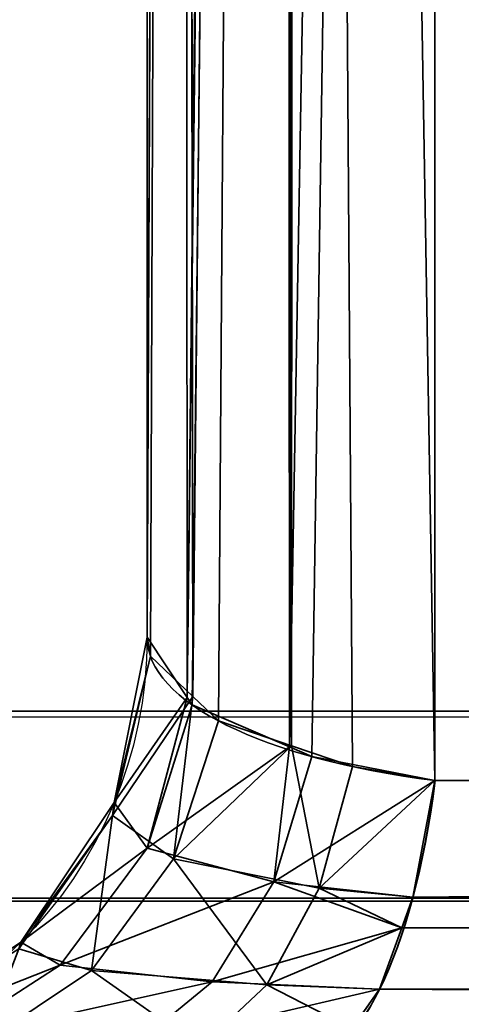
# Model space of a CAD drawing. Header units: millimetres. Extents: x -488 to 6688, y -115 to 115.
# Tile 465 of 656: x 1110.152 to 1110.869, y -22.696 to -21.097. Entities that reach past the tile are written whole.
import ezdxf

# ---------------------------------------------------------------- set-up
doc = ezdxf.new("R2010")
doc.units = ezdxf.units.MM
doc.layers.add('151', color=7, linetype='Continuous', true_color=0xffffff)

# ---------------------------------------------------------------- blocks, each defined once
blk = doc.blocks.new('UG_SURFACE_115')
at = {"layer": '151', "color": 252, "linetype": 'Continuous', "lineweight": 35}
for points in [[(1120.8675, 1.1734, 1160.357), (1110.8266, -8.8675, 1160.357), (1110.8266, -22.3324, 1165.4195), (1130.2525, -22.3324, 1172.7232)], [(1130.2525, -22.3324, 999.7768), (1110.8266, -22.3324, 1007.0806), (1110.8266, -8.8675, 1012.143), (1120.8675, 1.1734, 1012.143)], [(1110.8266, -8.8675, 1160.357), (1110.5995, -8.9158, 1160.2285), (1110.5902, -22.278, 1165.2341)], [(1110.5902, -22.278, 1165.2341), (1110.6266, -22.2937, 1165.2876), (1110.8266, -8.8675, 1160.357)], [(1110.5995, -8.9158, 1012.2715), (1110.8266, -8.8675, 1012.143), (1110.8266, -22.3324, 1007.0806)], [(1110.6266, -22.2937, 1165.2876), (1110.8266, -22.3324, 1165.4195), (1110.8266, -8.8675, 1160.357)], [(1110.5995, -8.9158, 1160.2285), (1110.5822, -8.9195, 1160.2187), (1110.5902, -22.278, 1165.2341)], [(1110.5937, -22.2762, 1007.2721), (1110.5822, -8.9195, 1012.2813), (1110.5995, -8.9158, 1012.2715)], [(1110.5995, -8.9158, 1012.2715), (1110.6927, -22.3099, 1007.1571), (1110.5937, -22.2762, 1007.2721)], [(1110.5995, -8.9158, 1012.2715), (1110.8266, -22.3324, 1007.0806), (1110.6927, -22.3099, 1007.1571)], [(1110.5697, -8.9258, 1160.2021), (1110.4172, -9.0015, 1160.0007), (1110.4243, -22.1977, 1164.9601)], [(1110.4333, -22.1962, 1007.545), (1110.4172, -9.0015, 1012.4993), (1110.5697, -8.9258, 1012.2979)], [(1110.5822, -8.9195, 1160.2187), (1110.5697, -8.9258, 1160.2021), (1110.4243, -22.1977, 1164.9601)], [(1110.4243, -22.1977, 1164.9601), (1110.4324, -22.2098, 1165.0015), (1110.5822, -8.9195, 1160.2187)], [(1110.4324, -22.2098, 1165.0015), (1110.5902, -22.278, 1165.2341), (1110.5822, -8.9195, 1160.2187)], [(1110.5697, -8.9258, 1012.2979), (1110.4749, -22.2358, 1007.4099), (1110.4333, -22.1962, 1007.545)], [(1110.5697, -8.9258, 1012.2979), (1110.5937, -22.2762, 1007.2721), (1110.4749, -22.2358, 1007.4099)], [(1110.5697, -8.9258, 1012.2979), (1110.5822, -8.9195, 1012.2813), (1110.5937, -22.2762, 1007.2721)], [(1110.4172, -9.0015, 1160.0007), (1110.4141, -9.0066, 1159.9871), (1110.359, -22.1, 1164.6267)], [(1110.359, -22.1, 1164.6267), (1110.4243, -22.1977, 1164.9601), (1110.4172, -9.0015, 1160.0007)], [(1110.4141, -9.0066, 1159.9871), (1110.359, -9.0999, 1159.739), (1110.359, -22.1, 1164.6267)], [(1110.4141, -9.0066, 1012.5129), (1110.3644, -22.1308, 1007.768), (1110.359, -22.1, 1007.8733)], [(1110.359, -22.1, 1007.8733), (1110.359, -9.0999, 1012.761), (1110.4141, -9.0066, 1012.5129)], [(1110.4141, -9.0066, 1012.5129), (1110.4333, -22.1962, 1007.545), (1110.3644, -22.1308, 1007.768)], [(1110.4141, -9.0066, 1012.5129), (1110.4172, -9.0015, 1012.4993), (1110.4333, -22.1962, 1007.545)], [(1110.359, -22.1, 1007.8733), (1110.359, -22.1, 1164.6267), (1110.359, -9.0999, 1159.739), (1110.359, -9.0999, 1012.761)], [(1110.4243, -22.1977, 1164.9601), (1110.359, -22.1, 1164.6267), (1110.3057, -22.3679, 1164.6267)], [(1110.3057, -22.3679, 1007.8733), (1110.3057, -22.3679, 1164.6267), (1110.359, -22.1, 1164.6267), (1110.359, -22.1, 1007.8733)], [(1110.3057, -22.3679, 1007.8733), (1110.359, -22.1, 1007.8733), (1110.3644, -22.1308, 1007.768)], [(1110.303, -22.3891, 1007.7609), (1110.3644, -22.1308, 1007.768), (1110.4333, -22.1962, 1007.545)], [(1110.3644, -22.1308, 1007.768), (1110.303, -22.3891, 1007.7609), (1110.3057, -22.3679, 1007.8733)], [(1110.4019, -22.4594, 1007.3647), (1110.303, -22.3891, 1007.7609), (1110.4333, -22.1962, 1007.545)], [(1110.3057, -22.3679, 1164.6267), (1110.3593, -22.4423, 1165.0356), (1110.4243, -22.1977, 1164.9601)], [(1110.3593, -22.4423, 1165.0356), (1110.4324, -22.2098, 1165.0015), (1110.4243, -22.1977, 1164.9601)], [(1110.4333, -22.1962, 1007.545), (1110.4749, -22.2358, 1007.4099), (1110.4019, -22.4594, 1007.3647)], [(1110.5902, -22.278, 1165.2341), (1110.4324, -22.2098, 1165.0015), (1110.3593, -22.4423, 1165.0356)], [(1110.4019, -22.4594, 1007.3647), (1110.4749, -22.2358, 1007.4099), (1110.5937, -22.2762, 1007.2721)], [(1110.3593, -22.4423, 1165.0356), (1110.5648, -22.497, 1165.3613), (1110.5902, -22.278, 1165.2341)], [(1110.6386, -22.5074, 1007.0747), (1110.4019, -22.4594, 1007.3647), (1110.5937, -22.2762, 1007.2721)], [(1110.5648, -22.497, 1165.3613), (1110.6266, -22.2937, 1165.2876), (1110.5902, -22.278, 1165.2341)], [(1110.5937, -22.2762, 1007.2721), (1110.6927, -22.3099, 1007.1571), (1110.6386, -22.5074, 1007.0747)], [(1110.8266, -22.3324, 1165.4195), (1110.6266, -22.2937, 1165.2876), (1110.5648, -22.497, 1165.3613)], [(1110.6386, -22.5074, 1007.0747), (1110.6927, -22.3099, 1007.1571), (1110.8266, -22.3324, 1007.0806)], [(1110.5648, -22.497, 1165.3613), (1110.7908, -22.5217, 1165.5146), (1110.8266, -22.3324, 1165.4195)], [(1110.8266, -22.3324, 1007.0806), (1110.7908, -22.5217, 1006.9854), (1110.6386, -22.5074, 1007.0747)], [(1130.2525, -22.3324, 1172.7232), (1110.8266, -22.3324, 1165.4195), (1110.7908, -22.5217, 1165.5146)], [(1110.7908, -22.5217, 1165.5146), (1130.2004, -22.5766, 1172.8617), (1130.2525, -22.3324, 1172.7232)], [(1130.2525, -22.3324, 999.7768), (1130.2004, -22.5766, 999.6383), (1110.7908, -22.5217, 1006.9854)], [(1110.7908, -22.5217, 1006.9854), (1110.8266, -22.3324, 1007.0806), (1130.2525, -22.3324, 999.7768)], [(1110.3593, -22.4423, 1165.0356), (1110.3057, -22.3679, 1164.6267), (1110.1539, -22.595, 1164.6267)], [(1110.1539, -22.595, 1007.8733), (1110.1539, -22.595, 1164.6267), (1110.3057, -22.3679, 1164.6267), (1110.3057, -22.3679, 1007.8733)], [(1110.1539, -22.595, 1007.8733), (1110.3057, -22.3679, 1007.8733), (1110.303, -22.3891, 1007.7609)], [(1110.2688, -22.6409, 1007.2825), (1110.1506, -22.6058, 1007.7428), (1110.303, -22.3891, 1007.7609)], [(1110.303, -22.3891, 1007.7609), (1110.1506, -22.6058, 1007.7428), (1110.1539, -22.595, 1007.8733)], [(1110.303, -22.3891, 1007.7609), (1110.4019, -22.4594, 1007.3647), (1110.2688, -22.6409, 1007.2825)], [(1110.1539, -22.595, 1164.6267), (1110.2178, -22.6324, 1165.1015), (1110.3593, -22.4423, 1165.0356)], [(1110.5648, -22.497, 1165.3613), (1110.3593, -22.4423, 1165.0356), (1110.2178, -22.6324, 1165.1015)], [(1110.5536, -22.6643, 1006.945), (1110.2688, -22.6409, 1007.2825), (1110.4019, -22.4594, 1007.3647)], [(1110.4019, -22.4594, 1007.3647), (1110.6386, -22.5074, 1007.0747), (1110.5536, -22.6643, 1006.945)], [(1110.2178, -22.6324, 1165.1015), (1110.4648, -22.6593, 1165.4805), (1110.5648, -22.497, 1165.3613)], [(1110.5648, -22.497, 1165.3613), (1110.4648, -22.6593, 1165.4805), (1110.7728, -22.5714, 1165.5626)], [(1110.7728, -22.5714, 1165.5626), (1110.7908, -22.5217, 1165.5146), (1110.5648, -22.497, 1165.3613)], [(1110.7728, -22.5714, 1006.9374), (1110.5536, -22.6643, 1006.945), (1110.6386, -22.5074, 1007.0747)], [(1110.6386, -22.5074, 1007.0747), (1110.7908, -22.5217, 1006.9854), (1110.7728, -22.5714, 1006.9374)], [(1110.7908, -22.5217, 1165.5146), (1110.7728, -22.5714, 1165.5626), (1130.2004, -22.5766, 1172.8617)], [(1130.2004, -22.5766, 999.6383), (1110.7728, -22.5714, 1006.9374), (1110.7908, -22.5217, 1006.9854)], [(1110.4648, -22.6593, 1165.4805), (1110.7366, -22.6713, 1165.6588), (1110.7728, -22.5714, 1165.5626)], [(1110.7728, -22.5714, 1006.9374), (1110.7366, -22.6713, 1006.8412), (1110.5536, -22.6643, 1006.945)], [(1130.2, -22.578, 999.6375), (1110.6914, -22.7352, 1006.721), (1110.7366, -22.6713, 1006.8412)], [(1130.2, -22.578, 999.6375), (1130.1184, -22.7412, 999.4201), (1110.6914, -22.7352, 1006.721)], [(1130.2, -22.578, 1172.8625), (1110.7728, -22.5714, 1165.5626), (1110.7366, -22.6713, 1165.6588)], [(1130.2, -22.578, 999.6375), (1110.7366, -22.6713, 1006.8412), (1110.7728, -22.5714, 1006.9374)], [(1130.1184, -22.7412, 1173.08), (1130.2, -22.578, 1172.8625), (1110.7366, -22.6713, 1165.6588)], [(1130.2, -22.578, 1172.8625), (1130.2004, -22.5766, 1172.8617), (1110.7728, -22.5714, 1165.5626)], [(1110.7728, -22.5714, 1006.9374), (1130.2004, -22.5766, 999.6383), (1130.2, -22.578, 999.6375)], [(1110.2178, -22.6324, 1165.1015), (1110.1539, -22.595, 1164.6267), (1109.9268, -22.7467, 1164.6267)], [(1109.9268, -22.7467, 1007.8733), (1109.9268, -22.7467, 1164.6267), (1110.1539, -22.595, 1164.6267), (1110.1539, -22.595, 1007.8733)], [(1109.9268, -22.7467, 1007.8733), (1110.1539, -22.595, 1007.8733), (1110.1506, -22.6058, 1007.7428)], [(1110.1506, -22.6058, 1007.7428), (1110.2688, -22.6409, 1007.2825), (1110.0917, -22.759, 1007.1729)], [(1109.9268, -22.7467, 1164.6267), (1110.0254, -22.7568, 1165.1913), (1110.2178, -22.6324, 1165.1015)], [(1110.4648, -22.6593, 1165.4805), (1110.2178, -22.6324, 1165.1015), (1110.0254, -22.7568, 1165.1913)], [(1110.446, -22.7652, 1006.7809), (1110.0917, -22.759, 1007.1729), (1110.2688, -22.6409, 1007.2825)], [(1110.2688, -22.6409, 1007.2825), (1110.5536, -22.6643, 1006.945), (1110.446, -22.7652, 1006.7809)], [(1110.888, -22.8485, 1164.6972), (1110.8114, -22.895, 1164.4892), (1110.9452, -22.6322, 1164.35)], [(1110.8114, -22.895, 1008.0109), (1110.9452, -22.6322, 1164.35), (1110.8114, -22.895, 1164.4892)], [(1110.8114, -22.895, 1008.0109), (1110.9452, -22.6322, 1008.15), (1110.9452, -22.6322, 1164.35)], [(1110.9452, -22.6322, 1008.15), (1110.8114, -22.895, 1008.0109), (1110.888, -22.8485, 1007.8028)], [(1110.0254, -22.7568, 1165.1913), (1110.3369, -22.7639, 1165.633), (1110.4648, -22.6593, 1165.4805)], [(1110.7366, -22.6713, 1165.6588), (1110.4648, -22.6593, 1165.4805), (1110.3369, -22.7639, 1165.633)], [(1110.3369, -22.7639, 1165.633), (1110.6914, -22.7352, 1165.779), (1110.7366, -22.6713, 1165.6588)], [(1110.6914, -22.7352, 1006.721), (1110.446, -22.7652, 1006.7809), (1110.5536, -22.6643, 1006.945)], [(1110.5536, -22.6643, 1006.945), (1110.7366, -22.6713, 1006.8412), (1110.6914, -22.7352, 1006.721)], [(1110.7366, -22.6713, 1165.6588), (1110.6914, -22.7352, 1165.779), (1130.1184, -22.7412, 1173.08)]]:
    blk.add_3dface(points, dxfattribs=at)
blk = doc.blocks.new('UG_SURFACE_118')
at = {"layer": '151', "color": 252, "linetype": 'Continuous', "lineweight": 35}
for points in [[(1120.8675, 1.1734, 1160.357), (1110.8266, -8.8675, 1160.357), (1110.8266, -22.3324, 1165.4195), (1130.2525, -22.3324, 1172.7232)], [(1130.2525, -22.3324, 999.7768), (1110.8266, -22.3324, 1007.0806), (1110.8266, -8.8675, 1012.143), (1120.8675, 1.1734, 1012.143)], [(1110.8266, -8.8675, 1160.357), (1110.5995, -8.9158, 1160.2285), (1110.5902, -22.278, 1165.2341)], [(1110.5902, -22.278, 1165.2341), (1110.6266, -22.2937, 1165.2876), (1110.8266, -8.8675, 1160.357)], [(1110.5995, -8.9158, 1012.2715), (1110.8266, -8.8675, 1012.143), (1110.8266, -22.3324, 1007.0806)], [(1110.6266, -22.2937, 1165.2876), (1110.8266, -22.3324, 1165.4195), (1110.8266, -8.8675, 1160.357)], [(1110.5995, -8.9158, 1160.2285), (1110.5822, -8.9195, 1160.2187), (1110.5902, -22.278, 1165.2341)], [(1110.5937, -22.2762, 1007.2721), (1110.5822, -8.9195, 1012.2813), (1110.5995, -8.9158, 1012.2715)], [(1110.5995, -8.9158, 1012.2715), (1110.6927, -22.3099, 1007.1571), (1110.5937, -22.2762, 1007.2721)], [(1110.5995, -8.9158, 1012.2715), (1110.8266, -22.3324, 1007.0806), (1110.6927, -22.3099, 1007.1571)], [(1110.5697, -8.9258, 1160.2021), (1110.4172, -9.0015, 1160.0007), (1110.4243, -22.1977, 1164.9601)], [(1110.4333, -22.1962, 1007.545), (1110.4172, -9.0015, 1012.4993), (1110.5697, -8.9258, 1012.2979)], [(1110.5822, -8.9195, 1160.2187), (1110.5697, -8.9258, 1160.2021), (1110.4243, -22.1977, 1164.9601)], [(1110.4243, -22.1977, 1164.9601), (1110.4324, -22.2098, 1165.0015), (1110.5822, -8.9195, 1160.2187)], [(1110.4324, -22.2098, 1165.0015), (1110.5902, -22.278, 1165.2341), (1110.5822, -8.9195, 1160.2187)], [(1110.5697, -8.9258, 1012.2979), (1110.4749, -22.2358, 1007.4099), (1110.4333, -22.1962, 1007.545)], [(1110.5697, -8.9258, 1012.2979), (1110.5937, -22.2762, 1007.2721), (1110.4749, -22.2358, 1007.4099)], [(1110.5697, -8.9258, 1012.2979), (1110.5822, -8.9195, 1012.2813), (1110.5937, -22.2762, 1007.2721)], [(1110.4172, -9.0015, 1160.0007), (1110.4141, -9.0066, 1159.9871), (1110.359, -22.1, 1164.6267)], [(1110.359, -22.1, 1164.6267), (1110.4243, -22.1977, 1164.9601), (1110.4172, -9.0015, 1160.0007)], [(1110.4141, -9.0066, 1159.9871), (1110.359, -9.0999, 1159.739), (1110.359, -22.1, 1164.6267)], [(1110.4141, -9.0066, 1012.5129), (1110.3644, -22.1308, 1007.768), (1110.359, -22.1, 1007.8733)], [(1110.359, -22.1, 1007.8733), (1110.359, -9.0999, 1012.761), (1110.4141, -9.0066, 1012.5129)], [(1110.4141, -9.0066, 1012.5129), (1110.4333, -22.1962, 1007.545), (1110.3644, -22.1308, 1007.768)], [(1110.4141, -9.0066, 1012.5129), (1110.4172, -9.0015, 1012.4993), (1110.4333, -22.1962, 1007.545)], [(1110.359, -22.1, 1007.8733), (1110.359, -22.1, 1164.6267), (1110.359, -9.0999, 1159.739), (1110.359, -9.0999, 1012.761)], [(1110.4243, -22.1977, 1164.9601), (1110.359, -22.1, 1164.6267), (1110.3057, -22.3679, 1164.6267)], [(1110.3057, -22.3679, 1007.8733), (1110.3057, -22.3679, 1164.6267), (1110.359, -22.1, 1164.6267), (1110.359, -22.1, 1007.8733)], [(1110.3057, -22.3679, 1007.8733), (1110.359, -22.1, 1007.8733), (1110.3644, -22.1308, 1007.768)], [(1110.303, -22.3891, 1007.7609), (1110.3644, -22.1308, 1007.768), (1110.4333, -22.1962, 1007.545)], [(1110.3644, -22.1308, 1007.768), (1110.303, -22.3891, 1007.7609), (1110.3057, -22.3679, 1007.8733)], [(1110.4019, -22.4594, 1007.3647), (1110.303, -22.3891, 1007.7609), (1110.4333, -22.1962, 1007.545)], [(1110.3057, -22.3679, 1164.6267), (1110.3593, -22.4423, 1165.0356), (1110.4243, -22.1977, 1164.9601)], [(1110.3593, -22.4423, 1165.0356), (1110.4324, -22.2098, 1165.0015), (1110.4243, -22.1977, 1164.9601)], [(1110.4333, -22.1962, 1007.545), (1110.4749, -22.2358, 1007.4099), (1110.4019, -22.4594, 1007.3647)], [(1110.5902, -22.278, 1165.2341), (1110.4324, -22.2098, 1165.0015), (1110.3593, -22.4423, 1165.0356)], [(1110.4019, -22.4594, 1007.3647), (1110.4749, -22.2358, 1007.4099), (1110.5937, -22.2762, 1007.2721)], [(1110.3593, -22.4423, 1165.0356), (1110.5648, -22.497, 1165.3613), (1110.5902, -22.278, 1165.2341)], [(1110.6386, -22.5074, 1007.0747), (1110.4019, -22.4594, 1007.3647), (1110.5937, -22.2762, 1007.2721)], [(1110.5648, -22.497, 1165.3613), (1110.6266, -22.2937, 1165.2876), (1110.5902, -22.278, 1165.2341)], [(1110.5937, -22.2762, 1007.2721), (1110.6927, -22.3099, 1007.1571), (1110.6386, -22.5074, 1007.0747)], [(1110.8266, -22.3324, 1165.4195), (1110.6266, -22.2937, 1165.2876), (1110.5648, -22.497, 1165.3613)], [(1110.6386, -22.5074, 1007.0747), (1110.6927, -22.3099, 1007.1571), (1110.8266, -22.3324, 1007.0806)], [(1110.5648, -22.497, 1165.3613), (1110.7908, -22.5217, 1165.5146), (1110.8266, -22.3324, 1165.4195)], [(1110.8266, -22.3324, 1007.0806), (1110.7908, -22.5217, 1006.9854), (1110.6386, -22.5074, 1007.0747)], [(1130.2525, -22.3324, 1172.7232), (1110.8266, -22.3324, 1165.4195), (1110.7908, -22.5217, 1165.5146)], [(1110.7908, -22.5217, 1165.5146), (1130.2004, -22.5766, 1172.8617), (1130.2525, -22.3324, 1172.7232)], [(1130.2525, -22.3324, 999.7768), (1130.2004, -22.5766, 999.6383), (1110.7908, -22.5217, 1006.9854)], [(1110.7908, -22.5217, 1006.9854), (1110.8266, -22.3324, 1007.0806), (1130.2525, -22.3324, 999.7768)], [(1110.3593, -22.4423, 1165.0356), (1110.3057, -22.3679, 1164.6267), (1110.1539, -22.595, 1164.6267)], [(1110.1539, -22.595, 1007.8733), (1110.1539, -22.595, 1164.6267), (1110.3057, -22.3679, 1164.6267), (1110.3057, -22.3679, 1007.8733)], [(1110.1539, -22.595, 1007.8733), (1110.3057, -22.3679, 1007.8733), (1110.303, -22.3891, 1007.7609)], [(1110.2688, -22.6409, 1007.2825), (1110.1506, -22.6058, 1007.7428), (1110.303, -22.3891, 1007.7609)], [(1110.303, -22.3891, 1007.7609), (1110.1506, -22.6058, 1007.7428), (1110.1539, -22.595, 1007.8733)], [(1110.303, -22.3891, 1007.7609), (1110.4019, -22.4594, 1007.3647), (1110.2688, -22.6409, 1007.2825)], [(1110.1539, -22.595, 1164.6267), (1110.2178, -22.6324, 1165.1015), (1110.3593, -22.4423, 1165.0356)], [(1110.5648, -22.497, 1165.3613), (1110.3593, -22.4423, 1165.0356), (1110.2178, -22.6324, 1165.1015)], [(1110.5536, -22.6643, 1006.945), (1110.2688, -22.6409, 1007.2825), (1110.4019, -22.4594, 1007.3647)], [(1110.4019, -22.4594, 1007.3647), (1110.6386, -22.5074, 1007.0747), (1110.5536, -22.6643, 1006.945)], [(1110.2178, -22.6324, 1165.1015), (1110.4648, -22.6593, 1165.4805), (1110.5648, -22.497, 1165.3613)], [(1110.5648, -22.497, 1165.3613), (1110.4648, -22.6593, 1165.4805), (1110.7728, -22.5714, 1165.5626)], [(1110.7728, -22.5714, 1165.5626), (1110.7908, -22.5217, 1165.5146), (1110.5648, -22.497, 1165.3613)], [(1110.7728, -22.5714, 1006.9374), (1110.5536, -22.6643, 1006.945), (1110.6386, -22.5074, 1007.0747)], [(1110.6386, -22.5074, 1007.0747), (1110.7908, -22.5217, 1006.9854), (1110.7728, -22.5714, 1006.9374)], [(1110.7908, -22.5217, 1165.5146), (1110.7728, -22.5714, 1165.5626), (1130.2004, -22.5766, 1172.8617)], [(1130.2004, -22.5766, 999.6383), (1110.7728, -22.5714, 1006.9374), (1110.7908, -22.5217, 1006.9854)], [(1110.4648, -22.6593, 1165.4805), (1110.7366, -22.6713, 1165.6588), (1110.7728, -22.5714, 1165.5626)], [(1110.7728, -22.5714, 1006.9374), (1110.7366, -22.6713, 1006.8412), (1110.5536, -22.6643, 1006.945)], [(1130.2, -22.578, 999.6375), (1110.6914, -22.7352, 1006.721), (1110.7366, -22.6713, 1006.8412)], [(1130.2, -22.578, 999.6375), (1130.1184, -22.7412, 999.4201), (1110.6914, -22.7352, 1006.721)], [(1130.2, -22.578, 1172.8625), (1110.7728, -22.5714, 1165.5626), (1110.7366, -22.6713, 1165.6588)], [(1130.2, -22.578, 999.6375), (1110.7366, -22.6713, 1006.8412), (1110.7728, -22.5714, 1006.9374)], [(1130.1184, -22.7412, 1173.08), (1130.2, -22.578, 1172.8625), (1110.7366, -22.6713, 1165.6588)], [(1130.2, -22.578, 1172.8625), (1130.2004, -22.5766, 1172.8617), (1110.7728, -22.5714, 1165.5626)], [(1110.7728, -22.5714, 1006.9374), (1130.2004, -22.5766, 999.6383), (1130.2, -22.578, 999.6375)], [(1110.2178, -22.6324, 1165.1015), (1110.1539, -22.595, 1164.6267), (1109.9268, -22.7467, 1164.6267)], [(1109.9268, -22.7467, 1007.8733), (1109.9268, -22.7467, 1164.6267), (1110.1539, -22.595, 1164.6267), (1110.1539, -22.595, 1007.8733)], [(1109.9268, -22.7467, 1007.8733), (1110.1539, -22.595, 1007.8733), (1110.1506, -22.6058, 1007.7428)], [(1110.1506, -22.6058, 1007.7428), (1110.2688, -22.6409, 1007.2825), (1110.0917, -22.759, 1007.1729)], [(1109.9268, -22.7467, 1164.6267), (1110.0254, -22.7568, 1165.1913), (1110.2178, -22.6324, 1165.1015)], [(1110.4648, -22.6593, 1165.4805), (1110.2178, -22.6324, 1165.1015), (1110.0254, -22.7568, 1165.1913)], [(1110.446, -22.7652, 1006.7809), (1110.0917, -22.759, 1007.1729), (1110.2688, -22.6409, 1007.2825)], [(1110.2688, -22.6409, 1007.2825), (1110.5536, -22.6643, 1006.945), (1110.446, -22.7652, 1006.7809)], [(1110.888, -22.8485, 1164.6972), (1110.8114, -22.895, 1164.4892), (1110.9452, -22.6322, 1164.35)], [(1110.8114, -22.895, 1008.0109), (1110.9452, -22.6322, 1164.35), (1110.8114, -22.895, 1164.4892)], [(1110.8114, -22.895, 1008.0109), (1110.9452, -22.6322, 1008.15), (1110.9452, -22.6322, 1164.35)], [(1110.9452, -22.6322, 1008.15), (1110.8114, -22.895, 1008.0109), (1110.888, -22.8485, 1007.8028)], [(1110.0254, -22.7568, 1165.1913), (1110.3369, -22.7639, 1165.633), (1110.4648, -22.6593, 1165.4805)], [(1110.7366, -22.6713, 1165.6588), (1110.4648, -22.6593, 1165.4805), (1110.3369, -22.7639, 1165.633)], [(1110.3369, -22.7639, 1165.633), (1110.6914, -22.7352, 1165.779), (1110.7366, -22.6713, 1165.6588)], [(1110.6914, -22.7352, 1006.721), (1110.446, -22.7652, 1006.7809), (1110.5536, -22.6643, 1006.945)], [(1110.5536, -22.6643, 1006.945), (1110.7366, -22.6713, 1006.8412), (1110.6914, -22.7352, 1006.721)], [(1110.7366, -22.6713, 1165.6588), (1110.6914, -22.7352, 1165.779), (1130.1184, -22.7412, 1173.08)]]:
    blk.add_3dface(points, dxfattribs=at)
blk = doc.blocks.new('UG_SURFACE_125')
at = {"layer": '151', "color": 252, "linetype": 'Continuous', "lineweight": 35}
for points in [[(1120.8675, 1.1734, 1160.357), (1110.8266, -8.8675, 1160.357), (1110.8266, -22.3324, 1165.4195), (1130.2525, -22.3324, 1172.7232)], [(1130.2525, -22.3324, 999.7768), (1110.8266, -22.3324, 1007.0806), (1110.8266, -8.8675, 1012.143), (1120.8675, 1.1734, 1012.143)], [(1110.8266, -8.8675, 1160.357), (1110.5995, -8.9158, 1160.2285), (1110.5902, -22.278, 1165.2341)], [(1110.5902, -22.278, 1165.2341), (1110.6266, -22.2937, 1165.2876), (1110.8266, -8.8675, 1160.357)], [(1110.5995, -8.9158, 1012.2715), (1110.8266, -8.8675, 1012.143), (1110.8266, -22.3324, 1007.0806)], [(1110.6266, -22.2937, 1165.2876), (1110.8266, -22.3324, 1165.4195), (1110.8266, -8.8675, 1160.357)], [(1110.5995, -8.9158, 1160.2285), (1110.5822, -8.9195, 1160.2187), (1110.5902, -22.278, 1165.2341)], [(1110.5937, -22.2762, 1007.2721), (1110.5822, -8.9195, 1012.2813), (1110.5995, -8.9158, 1012.2715)], [(1110.5995, -8.9158, 1012.2715), (1110.6927, -22.3099, 1007.1571), (1110.5937, -22.2762, 1007.2721)], [(1110.5995, -8.9158, 1012.2715), (1110.8266, -22.3324, 1007.0806), (1110.6927, -22.3099, 1007.1571)], [(1110.5697, -8.9258, 1160.2021), (1110.4172, -9.0015, 1160.0007), (1110.4243, -22.1977, 1164.9601)], [(1110.4333, -22.1962, 1007.545), (1110.4172, -9.0015, 1012.4993), (1110.5697, -8.9258, 1012.2979)], [(1110.5822, -8.9195, 1160.2187), (1110.5697, -8.9258, 1160.2021), (1110.4243, -22.1977, 1164.9601)], [(1110.4243, -22.1977, 1164.9601), (1110.4324, -22.2098, 1165.0015), (1110.5822, -8.9195, 1160.2187)], [(1110.4324, -22.2098, 1165.0015), (1110.5902, -22.278, 1165.2341), (1110.5822, -8.9195, 1160.2187)], [(1110.5697, -8.9258, 1012.2979), (1110.4749, -22.2358, 1007.4099), (1110.4333, -22.1962, 1007.545)], [(1110.5697, -8.9258, 1012.2979), (1110.5937, -22.2762, 1007.2721), (1110.4749, -22.2358, 1007.4099)], [(1110.5697, -8.9258, 1012.2979), (1110.5822, -8.9195, 1012.2813), (1110.5937, -22.2762, 1007.2721)], [(1110.4172, -9.0015, 1160.0007), (1110.4141, -9.0066, 1159.9871), (1110.359, -22.1, 1164.6267)], [(1110.359, -22.1, 1164.6267), (1110.4243, -22.1977, 1164.9601), (1110.4172, -9.0015, 1160.0007)], [(1110.4141, -9.0066, 1159.9871), (1110.359, -9.0999, 1159.739), (1110.359, -22.1, 1164.6267)], [(1110.4141, -9.0066, 1012.5129), (1110.3644, -22.1308, 1007.768), (1110.359, -22.1, 1007.8733)], [(1110.359, -22.1, 1007.8733), (1110.359, -9.0999, 1012.761), (1110.4141, -9.0066, 1012.5129)], [(1110.4141, -9.0066, 1012.5129), (1110.4333, -22.1962, 1007.545), (1110.3644, -22.1308, 1007.768)], [(1110.4141, -9.0066, 1012.5129), (1110.4172, -9.0015, 1012.4993), (1110.4333, -22.1962, 1007.545)], [(1110.359, -22.1, 1007.8733), (1110.359, -22.1, 1164.6267), (1110.359, -9.0999, 1159.739), (1110.359, -9.0999, 1012.761)], [(1110.4243, -22.1977, 1164.9601), (1110.359, -22.1, 1164.6267), (1110.3057, -22.3679, 1164.6267)], [(1110.3057, -22.3679, 1007.8733), (1110.3057, -22.3679, 1164.6267), (1110.359, -22.1, 1164.6267), (1110.359, -22.1, 1007.8733)], [(1110.3057, -22.3679, 1007.8733), (1110.359, -22.1, 1007.8733), (1110.3644, -22.1308, 1007.768)], [(1110.303, -22.3891, 1007.7609), (1110.3644, -22.1308, 1007.768), (1110.4333, -22.1962, 1007.545)], [(1110.3644, -22.1308, 1007.768), (1110.303, -22.3891, 1007.7609), (1110.3057, -22.3679, 1007.8733)], [(1110.4019, -22.4594, 1007.3647), (1110.303, -22.3891, 1007.7609), (1110.4333, -22.1962, 1007.545)], [(1110.3057, -22.3679, 1164.6267), (1110.3593, -22.4423, 1165.0356), (1110.4243, -22.1977, 1164.9601)], [(1110.3593, -22.4423, 1165.0356), (1110.4324, -22.2098, 1165.0015), (1110.4243, -22.1977, 1164.9601)], [(1110.4333, -22.1962, 1007.545), (1110.4749, -22.2358, 1007.4099), (1110.4019, -22.4594, 1007.3647)], [(1110.5902, -22.278, 1165.2341), (1110.4324, -22.2098, 1165.0015), (1110.3593, -22.4423, 1165.0356)], [(1110.4019, -22.4594, 1007.3647), (1110.4749, -22.2358, 1007.4099), (1110.5937, -22.2762, 1007.2721)], [(1110.3593, -22.4423, 1165.0356), (1110.5648, -22.497, 1165.3613), (1110.5902, -22.278, 1165.2341)], [(1110.6386, -22.5074, 1007.0747), (1110.4019, -22.4594, 1007.3647), (1110.5937, -22.2762, 1007.2721)], [(1110.5648, -22.497, 1165.3613), (1110.6266, -22.2937, 1165.2876), (1110.5902, -22.278, 1165.2341)], [(1110.5937, -22.2762, 1007.2721), (1110.6927, -22.3099, 1007.1571), (1110.6386, -22.5074, 1007.0747)], [(1110.8266, -22.3324, 1165.4195), (1110.6266, -22.2937, 1165.2876), (1110.5648, -22.497, 1165.3613)], [(1110.6386, -22.5074, 1007.0747), (1110.6927, -22.3099, 1007.1571), (1110.8266, -22.3324, 1007.0806)], [(1110.5648, -22.497, 1165.3613), (1110.7908, -22.5217, 1165.5146), (1110.8266, -22.3324, 1165.4195)], [(1110.8266, -22.3324, 1007.0806), (1110.7908, -22.5217, 1006.9854), (1110.6386, -22.5074, 1007.0747)], [(1130.2525, -22.3324, 1172.7232), (1110.8266, -22.3324, 1165.4195), (1110.7908, -22.5217, 1165.5146)], [(1110.7908, -22.5217, 1165.5146), (1130.2004, -22.5766, 1172.8617), (1130.2525, -22.3324, 1172.7232)], [(1130.2525, -22.3324, 999.7768), (1130.2004, -22.5766, 999.6383), (1110.7908, -22.5217, 1006.9854)], [(1110.7908, -22.5217, 1006.9854), (1110.8266, -22.3324, 1007.0806), (1130.2525, -22.3324, 999.7768)], [(1110.3593, -22.4423, 1165.0356), (1110.3057, -22.3679, 1164.6267), (1110.1539, -22.595, 1164.6267)], [(1110.1539, -22.595, 1007.8733), (1110.1539, -22.595, 1164.6267), (1110.3057, -22.3679, 1164.6267), (1110.3057, -22.3679, 1007.8733)], [(1110.1539, -22.595, 1007.8733), (1110.3057, -22.3679, 1007.8733), (1110.303, -22.3891, 1007.7609)], [(1110.2688, -22.6409, 1007.2825), (1110.1506, -22.6058, 1007.7428), (1110.303, -22.3891, 1007.7609)], [(1110.303, -22.3891, 1007.7609), (1110.1506, -22.6058, 1007.7428), (1110.1539, -22.595, 1007.8733)], [(1110.303, -22.3891, 1007.7609), (1110.4019, -22.4594, 1007.3647), (1110.2688, -22.6409, 1007.2825)], [(1110.1539, -22.595, 1164.6267), (1110.2178, -22.6324, 1165.1015), (1110.3593, -22.4423, 1165.0356)], [(1110.5648, -22.497, 1165.3613), (1110.3593, -22.4423, 1165.0356), (1110.2178, -22.6324, 1165.1015)], [(1110.5536, -22.6643, 1006.945), (1110.2688, -22.6409, 1007.2825), (1110.4019, -22.4594, 1007.3647)], [(1110.4019, -22.4594, 1007.3647), (1110.6386, -22.5074, 1007.0747), (1110.5536, -22.6643, 1006.945)], [(1110.2178, -22.6324, 1165.1015), (1110.4648, -22.6593, 1165.4805), (1110.5648, -22.497, 1165.3613)], [(1110.5648, -22.497, 1165.3613), (1110.4648, -22.6593, 1165.4805), (1110.7728, -22.5714, 1165.5626)], [(1110.7728, -22.5714, 1165.5626), (1110.7908, -22.5217, 1165.5146), (1110.5648, -22.497, 1165.3613)], [(1110.7728, -22.5714, 1006.9374), (1110.5536, -22.6643, 1006.945), (1110.6386, -22.5074, 1007.0747)], [(1110.6386, -22.5074, 1007.0747), (1110.7908, -22.5217, 1006.9854), (1110.7728, -22.5714, 1006.9374)], [(1110.7908, -22.5217, 1165.5146), (1110.7728, -22.5714, 1165.5626), (1130.2004, -22.5766, 1172.8617)], [(1130.2004, -22.5766, 999.6383), (1110.7728, -22.5714, 1006.9374), (1110.7908, -22.5217, 1006.9854)], [(1110.4648, -22.6593, 1165.4805), (1110.7366, -22.6713, 1165.6588), (1110.7728, -22.5714, 1165.5626)], [(1110.7728, -22.5714, 1006.9374), (1110.7366, -22.6713, 1006.8412), (1110.5536, -22.6643, 1006.945)], [(1130.2, -22.578, 999.6375), (1110.6914, -22.7352, 1006.721), (1110.7366, -22.6713, 1006.8412)], [(1130.2, -22.578, 999.6375), (1130.1184, -22.7412, 999.4201), (1110.6914, -22.7352, 1006.721)], [(1130.2, -22.578, 1172.8625), (1110.7728, -22.5714, 1165.5626), (1110.7366, -22.6713, 1165.6588)], [(1130.2, -22.578, 999.6375), (1110.7366, -22.6713, 1006.8412), (1110.7728, -22.5714, 1006.9374)], [(1130.1184, -22.7412, 1173.08), (1130.2, -22.578, 1172.8625), (1110.7366, -22.6713, 1165.6588)], [(1130.2, -22.578, 1172.8625), (1130.2004, -22.5766, 1172.8617), (1110.7728, -22.5714, 1165.5626)], [(1110.7728, -22.5714, 1006.9374), (1130.2004, -22.5766, 999.6383), (1130.2, -22.578, 999.6375)], [(1110.2178, -22.6324, 1165.1015), (1110.1539, -22.595, 1164.6267), (1109.9268, -22.7467, 1164.6267)], [(1109.9268, -22.7467, 1007.8733), (1109.9268, -22.7467, 1164.6267), (1110.1539, -22.595, 1164.6267), (1110.1539, -22.595, 1007.8733)], [(1109.9268, -22.7467, 1007.8733), (1110.1539, -22.595, 1007.8733), (1110.1506, -22.6058, 1007.7428)], [(1110.1506, -22.6058, 1007.7428), (1110.2688, -22.6409, 1007.2825), (1110.0917, -22.759, 1007.1729)], [(1109.9268, -22.7467, 1164.6267), (1110.0254, -22.7568, 1165.1913), (1110.2178, -22.6324, 1165.1015)], [(1110.4648, -22.6593, 1165.4805), (1110.2178, -22.6324, 1165.1015), (1110.0254, -22.7568, 1165.1913)], [(1110.446, -22.7652, 1006.7809), (1110.0917, -22.759, 1007.1729), (1110.2688, -22.6409, 1007.2825)], [(1110.2688, -22.6409, 1007.2825), (1110.5536, -22.6643, 1006.945), (1110.446, -22.7652, 1006.7809)], [(1110.888, -22.8485, 1164.6972), (1110.8114, -22.895, 1164.4892), (1110.9452, -22.6322, 1164.35)], [(1110.8114, -22.895, 1008.0109), (1110.9452, -22.6322, 1164.35), (1110.8114, -22.895, 1164.4892)], [(1110.8114, -22.895, 1008.0109), (1110.9452, -22.6322, 1008.15), (1110.9452, -22.6322, 1164.35)], [(1110.9452, -22.6322, 1008.15), (1110.8114, -22.895, 1008.0109), (1110.888, -22.8485, 1007.8028)], [(1110.0254, -22.7568, 1165.1913), (1110.3369, -22.7639, 1165.633), (1110.4648, -22.6593, 1165.4805)], [(1110.7366, -22.6713, 1165.6588), (1110.4648, -22.6593, 1165.4805), (1110.3369, -22.7639, 1165.633)], [(1110.3369, -22.7639, 1165.633), (1110.6914, -22.7352, 1165.779), (1110.7366, -22.6713, 1165.6588)], [(1110.6914, -22.7352, 1006.721), (1110.446, -22.7652, 1006.7809), (1110.5536, -22.6643, 1006.945)], [(1110.5536, -22.6643, 1006.945), (1110.7366, -22.6713, 1006.8412), (1110.6914, -22.7352, 1006.721)], [(1110.7366, -22.6713, 1165.6588), (1110.6914, -22.7352, 1165.779), (1130.1184, -22.7412, 1173.08)]]:
    blk.add_3dface(points, dxfattribs=at)
blk = doc.blocks.new('UG_SURFACE_129')
at = {"layer": '151', "color": 252, "linetype": 'Continuous', "lineweight": 35}
for points in [[(1097, -15, 2060.25), (1097, -22.22, 2060.25), (1903, -22.22, 2060.25), (1903, -15, 2060.25)], [(1098.2, -15, 2059.0501), (1901.8, -15, 2059.0501), (1901.8, -22.22, 2059.0501), (1098.2, -22.22, 2059.0501)], [(1902.9466, -22.7624, 2060.1966), (1097, -22.22, 2060.25), (1097.0534, -22.7624, 2060.1966)], [(1902.9466, -22.7624, 2060.1966), (1903, -22.22, 2060.25), (1097, -22.22, 2060.25)], [(1098.2304, -22.5282, 2059.0196), (1098.2, -22.22, 2059.0501), (1901.8, -22.22, 2059.0501)], [(1098.2304, -22.5282, 2059.0196), (1901.8, -22.22, 2059.0501), (1901.7696, -22.5282, 2059.0196)], [(1901.7696, -22.5282, 2059.0196), (1901.6798, -22.8246, 2058.9297), (1098.3202, -22.8246, 2058.9297), (1098.2304, -22.5282, 2059.0196)]]:
    blk.add_3dface(points, dxfattribs=at)

msp = doc.modelspace()

# ---------------------------------------------------------------- linework, layer by layer
at = {"layer": '151', "color": 251, "linetype": 'Continuous', "lineweight": -3, "true_color": 0x636466}
for p, q in [((1110.8266, -8.8675, 1160.357), (1110.8266, -22.3324, 1165.4195)), ((1110.8266, -8.8675, 1012.143), (1110.8266, -22.3324, 1007.0805)), ((1110.8266, -8.8675, 1012.143), (1110.8266, -22.3324, 1007.0805)), ((1110.8266, -8.8675, 1160.357), (1110.8266, -22.3324, 1165.4195)), ((1110.8266, -8.8675, 1012.143), (1110.8266, -22.3324, 1007.0805)), ((1110.8266, -8.8675, 1160.357), (1110.8266, -22.3324, 1165.4195)), ((1110.359, -9.0999, 1159.739), (1110.359, -22.1, 1164.6267)), ((1110.359, -9.0999, 1012.761), (1110.359, -22.1, 1007.8733)), ((1110.359, -9.0999, 1012.761), (1110.359, -22.1, 1007.8733)), ((1110.359, -9.0999, 1159.739), (1110.359, -22.1, 1164.6267)), ((1110.359, -9.0999, 1012.761), (1110.359, -22.1, 1007.8733)), ((1110.359, -9.0999, 1159.739), (1110.359, -22.1, 1164.6267)), ((1110.359, -22.1, 1007.8733), (1110.359, -22.1, 1164.6267)), ((1110.359, -22.1, 1007.8733), (1110.359, -22.1, 1164.6267)), ((1110.359, -22.1, 1007.8733), (1110.359, -22.1, 1164.6267)), ((1903, -22.22, 2060.25), (1097, -22.22, 2060.25)), ((1901.8, -22.22, 2059.05), (1098.2, -22.22, 2059.05)), ((1130.2525, -22.3324, 999.7769), (1110.8266, -22.3324, 1007.0805)), ((1110.8266, -22.3324, 1165.4195), (1130.2525, -22.3324, 1172.7231)), ((1110.8266, -22.3324, 1165.4195), (1130.2525, -22.3324, 1172.7231)), ((1130.2525, -22.3324, 999.7769), (1110.8266, -22.3324, 1007.0805)), ((1110.8266, -22.3324, 1165.4195), (1130.2525, -22.3324, 1172.7231)), ((1130.2525, -22.3324, 999.7769), (1110.8266, -22.3324, 1007.0805))]:
    msp.add_line(p, q, dxfattribs=at)
at = {"layer": '151', "color": 251, "linetype": 'Continuous', "lineweight": -3, "true_color": 0x636466, "extrusion": (0, 0, -1)}
for centre in [(-1109.659, -22.1, -1164.6267), (-1109.659, -22.1, -1007.8733), (-1109.659, -22.1, -1164.6267), (-1109.659, -22.1, -1007.8733), (-1109.659, -22.1, -1164.6267), (-1109.659, -22.1, -1007.8733)]:
    msp.add_arc(centre, 0.7, 180, 270, dxfattribs=at)
at = {"layer": '151', "color": 251, "linetype": 'Continuous', "lineweight": -3, "true_color": 0x636466, "extrusion": (0.936029, 0, 0.351924)}
msp.add_arc((-22.1, 700.6002, 1449.9043), 0.7, 180, 250.6118, dxfattribs=at)
msp.add_arc((-22.1, 700.6002, 1449.9043), 0.7, 180, 250.6118, dxfattribs=at)
msp.add_arc((-22.1, 700.6002, 1449.9043), 0.7, 180, 250.6118, dxfattribs=at)
at = {"layer": '151', "color": 251, "linetype": 'Continuous', "lineweight": -3, "true_color": 0x636466, "extrusion": (0.936029, 8.69867e-16, -0.351924)}
msp.add_arc((-22.1, 1332.9222, 685.3501), 0.7, 109.3882, 180, dxfattribs=at)
msp.add_arc((-22.1, 1332.9222, 685.3501), 0.7, 109.3882, 180, dxfattribs=at)
msp.add_arc((-22.1, 1332.9222, 685.3501), 0.7, 109.3882, 180, dxfattribs=at)
at = {"layer": '151', "color": 251, "linetype": 'Continuous', "lineweight": -3, "true_color": 0x636466, "extrusion": (9.1544e-16, 0.959627, 0.281275)}
msp.add_ellipse((1111.059, -22.1, 1164.6267), major_axis=(0, -0.2463, 0.8405), ratio=0.799251, start_param=4.712389, end_param=5.944798, dxfattribs=at)
msp.add_ellipse((1111.059, -22.1, 1164.6267), major_axis=(0, -0.2463, 0.8405), ratio=0.799251, start_param=4.712389, end_param=5.944798, dxfattribs=at)
msp.add_ellipse((1111.059, -22.1, 1164.6267), major_axis=(0, -0.2463, 0.8405), ratio=0.799251, start_param=4.712389, end_param=5.944798, dxfattribs=at)
at = {"layer": '151', "color": 251, "linetype": 'Continuous', "lineweight": -3, "true_color": 0x636466, "extrusion": (7.45724e-16, 0.959627, -0.281275)}
msp.add_ellipse((1111.059, -22.1, 1007.8733), major_axis=(0, -0.2463, -0.8405), ratio=0.799251, start_param=0.338388, end_param=1.570796, dxfattribs=at)
msp.add_ellipse((1111.059, -22.1, 1007.8733), major_axis=(0, -0.2463, -0.8405), ratio=0.799251, start_param=0.338388, end_param=1.570796, dxfattribs=at)
msp.add_ellipse((1111.059, -22.1, 1007.8733), major_axis=(0, -0.2463, -0.8405), ratio=0.799251, start_param=0.338388, end_param=1.570796, dxfattribs=at)
at = {"layer": '151', "color": 251, "linetype": 'Continuous', "lineweight": -3, "true_color": 0x636466, "extrusion": (-0.72035, 0, -0.69361)}
msp.add_ellipse((1109.659, -22.1, 1165.6859), major_axis=(1.4, 0, -1.454), ratio=0.69361, start_param=0.338388, end_param=1.570796, dxfattribs=at)
msp.add_ellipse((1109.659, -22.1, 1165.6859), major_axis=(1.4, 0, -1.454), ratio=0.69361, start_param=0.338388, end_param=1.570796, dxfattribs=at)
msp.add_ellipse((1109.659, -22.1, 1165.6859), major_axis=(1.4, 0, -1.454), ratio=0.69361, start_param=0.338388, end_param=1.570796, dxfattribs=at)
at = {"layer": '151', "color": 251, "linetype": 'Continuous', "lineweight": -3, "true_color": 0x636466, "extrusion": (-0.72035, 0, 0.69361)}
msp.add_ellipse((1109.659, -22.1, 1006.8141), major_axis=(1.4, 0, 1.454), ratio=0.69361, start_param=4.712389, end_param=5.944798, dxfattribs=at)
msp.add_ellipse((1109.659, -22.1, 1006.8141), major_axis=(1.4, 0, 1.454), ratio=0.69361, start_param=4.712389, end_param=5.944798, dxfattribs=at)
msp.add_ellipse((1109.659, -22.1, 1006.8141), major_axis=(1.4, 0, 1.454), ratio=0.69361, start_param=4.712389, end_param=5.944798, dxfattribs=at)
at = {"layer": '151', "color": 251, "linetype": 'Continuous', "lineweight": -3, "true_color": 0x636466, "extrusion": (0.395731, 0, -0.918367)}
msp.add_ellipse((1109.659, -22.1, 1006.8141), major_axis=(1.8537, 0, 0.7988), ratio=0.69361, start_param=0.338388, end_param=1.570796, dxfattribs=at)
msp.add_ellipse((1109.659, -22.1, 1006.8141), major_axis=(1.8537, 0, 0.7988), ratio=0.69361, start_param=0.338388, end_param=1.570796, dxfattribs=at)
msp.add_ellipse((1109.659, -22.1, 1006.8141), major_axis=(1.8537, 0, 0.7988), ratio=0.69361, start_param=0.338388, end_param=1.570796, dxfattribs=at)
at = {"layer": '151', "color": 251, "linetype": 'Continuous', "lineweight": -3, "true_color": 0x636466, "extrusion": (0.395731, 0, 0.918367)}
msp.add_ellipse((1109.659, -22.1, 1165.6859), major_axis=(1.8537, 0, -0.7988), ratio=0.69361, start_param=4.712389, end_param=5.944798, dxfattribs=at)
msp.add_ellipse((1109.659, -22.1, 1165.6859), major_axis=(1.8537, 0, -0.7988), ratio=0.69361, start_param=4.712389, end_param=5.944798, dxfattribs=at)
msp.add_ellipse((1109.659, -22.1, 1165.6859), major_axis=(1.8537, 0, -0.7988), ratio=0.69361, start_param=4.712389, end_param=5.944798, dxfattribs=at)

# ---------------------------------------------------------------- block references
at = {"layer": '151', "color": 251, "linetype": 'Continuous', "lineweight": -3, "true_color": 0x636466}
for name in ['UG_SURFACE_129', 'UG_SURFACE_115', 'UG_SURFACE_118', 'UG_SURFACE_125']:
    msp.add_blockref(name, (0, 0), dxfattribs=at)

doc.saveas('drawing.dxf')
